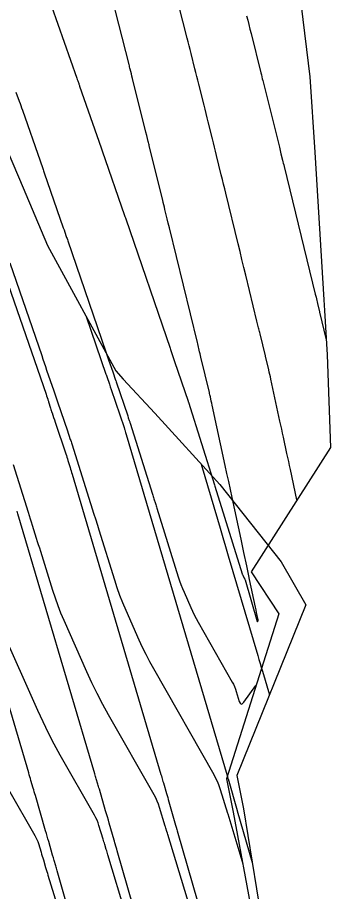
# Model space of a CAD drawing. Extents: x 954385 to 988206, y 1868364 to 1924553.
# Drawn here: x 957863.48 to 957878.33, y 1919816.22 to 1919857.64 of the extents above; entities that cross this region are included whole.
import ezdxf

# ---------------------------------------------------------------- set-up
doc = ezdxf.new("R2010")
doc.units = 0
for name, color, linetype in [('1', 7, 'Continuous'), ('Ex_Major Contours', 7, 'Continuous'), ('Ex_Minor Contours', 7, 'Continuous'), ('Perimeter', 7, 'Continuous')]:
    doc.layers.add(name, color=color, linetype=linetype)

msp = doc.modelspace()

# ---------------------------------------------------------------- linework, layer by layer
at = {"layer": '1'}
for points in [[(957845.213, 1919899.447), (957846.229, 1919896.789), (957848.704, 1919890.598), (957849.094, 1919889.63), (957851.185, 1919884.41), (957852.973, 1919879.813), (957853.512, 1919878.161), (957855.57, 1919871.813), (957856.234, 1919869.762), (957857.616, 1919865.464), (957859.448, 1919859.704), (957859.833, 1919859.181), (957862.289, 1919852.983), (957863.576, 1919849.977), (957864.912, 1919846.84), (957868.146, 1919840.9), (957868.505, 1919840.508), (957869.999, 1919838.882), (957873.079, 1919835.511), (957875.987, 1919831.845), (957877.16, 1919829.804), (957873.893, 1919821.72), (957874.199, 1919820.14), (957875.028, 1919815.086)], [(957862.909, 1919845.399), (957864.841, 1919839.788), (957864.869, 1919839.706), (957864.922, 1919839.548), (957864.932, 1919839.52), (957864.941, 1919839.491), (957864.95, 1919839.462), (957864.959, 1919839.434), (957865.053, 1919839.122), (957865.07, 1919839.066), (957865.087, 1919839.011), (957865.105, 1919838.955), (957865.124, 1919838.9), (957865.198, 1919838.679), (957865.236, 1919838.569), (957865.273, 1919838.458), (957865.779, 1919836.963), (957865.806, 1919836.884), (957865.832, 1919836.804), (957865.857, 1919836.723), (957865.881, 1919836.643), (957865.977, 1919836.321), (957866.001, 1919836.24), (957866.025, 1919836.16), (957866.049, 1919836.079), (957866.072, 1919835.999), (957870.289, 1919821.763), (957870.309, 1919821.697), (957870.328, 1919821.632), (957870.366, 1919821.502), (957870.385, 1919821.436), (957870.405, 1919821.371), (957870.553, 1919820.861), (957870.581, 1919820.765), (957870.609, 1919820.669), (957870.637, 1919820.574), (957870.665, 1919820.478), (957870.988, 1919819.362), (957871.014, 1919819.273), (957871.046, 1919819.162), (957871.065, 1919819.095), (957872.28, 1919814.872)], [(957866.744, 1919843.475), (957867.684, 1919840.743), (957867.697, 1919840.707), (957867.701, 1919840.695), (957867.713, 1919840.652), (957867.719, 1919840.636), (957867.724, 1919840.619), (957867.844, 1919840.264), (957867.886, 1919840.141), (957867.928, 1919840.017), (957868.538, 1919838.217), (957868.547, 1919838.19), (957868.556, 1919838.162), (957868.564, 1919838.134), (957868.573, 1919838.107), (957868.614, 1919837.967), (957868.639, 1919837.883), (957873.425, 1919821.725), (957873.44, 1919821.674), (957873.467, 1919821.583), (957873.474, 1919821.558), (957873.907, 1919820.065), (957873.913, 1919820.045), (957874.615, 1919817.602)], [(957872.194, 1919836.479), (957872.969, 1919833.868), (957873.098, 1919833.433), (957873.227, 1919832.998), (957873.356, 1919832.563), (957873.485, 1919832.128), (957874.881, 1919827.409), (957874.937, 1919827.222), (957874.992, 1919827.034), (957875.048, 1919826.847), (957875.103, 1919826.66), (957875.435, 1919825.535)], [(957869.227, 1919814.635), (957868.218, 1919818.145), (957868.194, 1919818.23), (957868.169, 1919818.315), (957868.108, 1919818.528), (957868.083, 1919818.613), (957868.071, 1919818.655), (957867.838, 1919819.459), (957867.795, 1919819.608), (957867.752, 1919819.756), (957867.709, 1919819.904), (957867.665, 1919820.052), (957867.369, 1919821.068), (957867.351, 1919821.129), (957867.333, 1919821.19), (957867.315, 1919821.251), (957867.297, 1919821.312), (957867.225, 1919821.556), (957867.207, 1919821.617), (957867.189, 1919821.678), (957867.171, 1919821.739), (957867.153, 1919821.8), (957863.506, 1919834.114), (957863.466, 1919834.247)], [(957866.175, 1919814.397), (957865.371, 1919817.195), (957865.353, 1919817.258), (957865.335, 1919817.321), (957865.317, 1919817.383), (957865.299, 1919817.446), (957865.226, 1919817.697), (957865.19, 1919817.823), (957865.153, 1919817.948), (957864.968, 1919818.587), (957864.931, 1919818.715), (957864.894, 1919818.842), (957864.857, 1919818.969), (957864.82, 1919819.097), (957864.333, 1919820.765), (957864.307, 1919820.854), (957864.281, 1919820.944), (957864.255, 1919821.033), (957864.228, 1919821.123), (957864.123, 1919821.48), (957864.097, 1919821.569), (957864.07, 1919821.659), (957864.044, 1919821.748), (957864.017, 1919821.838), (957860.939, 1919832.229)]]:
    msp.add_lwpolyline(points, dxfattribs=at)
at = {"layer": 'Ex_Major Contours'}
msp.add_lwpolyline([(957868.641, 1919815.091), (957867.774, 1919817.962), (957867.755, 1919818.023), (957867.736, 1919818.085), (957867.718, 1919818.146), (957867.699, 1919818.208), (957867.624, 1919818.453), (957867.606, 1919818.514), (957867.587, 1919818.576), (957867.568, 1919818.637), (957867.55, 1919818.699), (957867.352, 1919819.346), (957867.309, 1919819.473), (957867.259, 1919819.597), (957867.203, 1919819.718), (957867.14, 1919819.836), (957865.515, 1919822.686), (957865.228, 1919823.203), (957864.955, 1919823.727), (957864.696, 1919824.258), (957864.449, 1919824.795), (957862.733, 1919828.669)], dxfattribs=at)
at = {"layer": 'Ex_Minor Contours'}
for points in [[(957864.19, 1919860.75), (957866.297, 1919854.768), (957866.319, 1919854.704), (957866.342, 1919854.64), (957866.388, 1919854.511), (957866.399, 1919854.479), (957866.41, 1919854.446), (957866.422, 1919854.414), (957866.433, 1919854.382), (957867.451, 1919851.465), (957867.486, 1919851.367), (957867.5, 1919851.325), (957868.566, 1919848.253), (957868.583, 1919848.203), (957868.605, 1919848.14), (957868.618, 1919848.102), (957870.721, 1919841.968), (957870.745, 1919841.9), (957870.792, 1919841.764), (957870.936, 1919841.345), (957870.94, 1919841.333), (957871.574, 1919839.463), (957871.587, 1919839.424), (957871.592, 1919839.411), (957872.827, 1919835.491), (957872.849, 1919835.422), (957874.141, 1919831.279), (957874.143, 1919831.27), (957874.146, 1919831.262), (957874.15, 1919831.253), (957874.153, 1919831.245), (957874.168, 1919831.211), (957874.172, 1919831.203), (957874.176, 1919831.195), (957874.18, 1919831.186), (957874.185, 1919831.178), (957874.243, 1919831.076), (957874.254, 1919831.056), (957874.264, 1919831.035), (957874.272, 1919831.014), (957874.279, 1919830.992), (957874.853, 1919829.021), (957874.856, 1919829.013), (957874.861, 1919829.009), (957874.866, 1919829.011), (957874.872, 1919829.017), (957874.897, 1919829.052), (957874.902, 1919829.061), (957874.906, 1919829.07), (957874.907, 1919829.08), (957874.905, 1919829.09), (957874.83, 1919829.446), (957874.803, 1919829.572), (957874.777, 1919829.698), (957874.497, 1919831.013), (957874.463, 1919831.173), (957874.429, 1919831.332), (957874.395, 1919831.491), (957874.361, 1919831.651), (957874.225, 1919832.288), (957874.191, 1919832.448), (957874.157, 1919832.607), (957874.123, 1919832.766), (957874.089, 1919832.926), (957873.667, 1919834.892), (957873.586, 1919835.272), (957873.504, 1919835.653), (957873.421, 1919836.034), (957873.339, 1919836.414), (957872.722, 1919839.265), (957872.7, 1919839.365), (957872.678, 1919839.465), (957872.635, 1919839.665), (957872.624, 1919839.715), (957872.613, 1919839.765), (957872.601, 1919839.815), (957872.589, 1919839.864), (957872.183, 1919841.548), (957872.148, 1919841.694), (957872.136, 1919841.743), (957872.124, 1919841.792), (957872.034, 1919842.169), (957872.019, 1919842.232), (957870.693, 1919847.666), (957870.64, 1919847.885), (957870.586, 1919848.104), (957870.48, 1919848.541), (957870.453, 1919848.65), (957870.426, 1919848.759), (957870.399, 1919848.869), (957870.372, 1919848.978), (957869.737, 1919851.55), (957869.724, 1919851.605), (957869.71, 1919851.659), (957869.697, 1919851.714), (957869.683, 1919851.768), (957869.615, 1919852.041), (957869.575, 1919852.204), (957868.941, 1919854.752), (957868.914, 1919854.861), (957868.886, 1919854.97), (957868.832, 1919855.188), (957868.818, 1919855.242), (957868.805, 1919855.297), (957868.791, 1919855.351), (957868.777, 1919855.405), (957867.477, 1919860.549)], [(957876.742, 1919834.775), (957876.432, 1919836.222), (957876.391, 1919836.412), (957876.35, 1919836.603), (957876.309, 1919836.794), (957876.268, 1919836.984), (957876.103, 1919837.746), (957876.061, 1919837.937), (957876.02, 1919838.127), (957875.979, 1919838.318), (957875.937, 1919838.508), (957875.503, 1919840.507), (957875.479, 1919840.617), (957875.454, 1919840.726), (957875.429, 1919840.835), (957875.403, 1919840.944), (957875.245, 1919841.598), (957875.245, 1919841.599), (957874.99, 1919842.654), (957874.976, 1919842.71), (957874.963, 1919842.766), (957874.936, 1919842.878), (957874.922, 1919842.934), (957874.909, 1919842.991), (957874.876, 1919843.125), (957874.861, 1919843.189), (957874.845, 1919843.252), (957874.315, 1919845.426), (957874.224, 1919845.799), (957874.133, 1919846.172), (957874.042, 1919846.545), (957873.951, 1919846.918), (957873.367, 1919849.307), (957873.314, 1919849.526), (957873.26, 1919849.745), (957873.206, 1919849.965), (957873.152, 1919850.184), (957872.926, 1919851.1), (957872.877, 1919851.299), (957872.827, 1919851.498), (957872.778, 1919851.697), (957872.729, 1919851.896), (957872.531, 1919852.692), (957872.481, 1919852.891), (957872.432, 1919853.09), (957872.382, 1919853.289), (957872.333, 1919853.488), (957872.085, 1919854.483), (957872.04, 1919854.665), (957871.995, 1919854.847), (957871.949, 1919855.028), (957871.904, 1919855.21), (957871.722, 1919855.937), (957871.677, 1919856.118), (957871.631, 1919856.3), (957871.586, 1919856.482), (957871.54, 1919856.663), (957870.909, 1919859.156)], [(957874.352, 1919857.724), (957874.405, 1919857.514), (957874.458, 1919857.304), (957874.511, 1919857.093), (957874.563, 1919856.883), (957875.029, 1919855.019), (957875.053, 1919854.926), (957875.076, 1919854.833), (957875.099, 1919854.739), (957875.122, 1919854.646), (957875.215, 1919854.272), (957875.262, 1919854.085), (957875.308, 1919853.898), (957875.907, 1919851.488), (957875.926, 1919851.413), (957875.945, 1919851.337), (957875.964, 1919851.261), (957875.982, 1919851.186), (957876.057, 1919850.883), (957876.076, 1919850.807), (957876.094, 1919850.731), (957876.113, 1919850.656), (957876.132, 1919850.58), (957877.608, 1919844.535), (957877.645, 1919844.384), (957877.682, 1919844.232), (957877.7, 1919844.157), (957877.718, 1919844.081), (957877.812, 1919843.694), (957877.817, 1919843.672), (957878.133, 1919842.367)], [(957863.415, 1919854.108), (957863.567, 1919853.679), (957863.605, 1919853.571), (957863.642, 1919853.464), (957863.68, 1919853.356), (957863.718, 1919853.248), (957864.559, 1919850.839), (957864.684, 1919850.481), (957864.702, 1919850.43), (957864.72, 1919850.379), (957864.737, 1919850.327), (957864.755, 1919850.276), (957865.657, 1919847.678), (957865.692, 1919847.574), (957865.728, 1919847.471), (957865.8, 1919847.265), (957865.818, 1919847.214), (957865.836, 1919847.162), (957865.853, 1919847.111), (957865.871, 1919847.059), (957867.677, 1919841.793), (957867.709, 1919841.698), (957867.742, 1919841.604), (957867.774, 1919841.51), (957867.806, 1919841.416), (957868.001, 1919840.85), (957868.136, 1919840.458), (957868.146, 1919840.431), (957868.164, 1919840.376), (957868.714, 1919838.756), (957868.742, 1919838.673), (957868.789, 1919838.535), (957868.798, 1919838.507), (957868.808, 1919838.479), (957868.817, 1919838.451), (957868.826, 1919838.423), (957869.888, 1919835.053), (957869.905, 1919834.998), (957869.922, 1919834.943), (957869.94, 1919834.888), (957869.957, 1919834.833), (957870.026, 1919834.613), (957870.043, 1919834.558), (957870.06, 1919834.504), (957870.077, 1919834.449), (957870.095, 1919834.394), (957871.111, 1919831.135), (957871.172, 1919830.949), (957871.238, 1919830.764), (957871.31, 1919830.582), (957871.387, 1919830.401), (957871.705, 1919829.683), (957871.787, 1919829.505), (957871.873, 1919829.329), (957871.963, 1919829.155), (957872.059, 1919828.983), (957873.675, 1919826.149), (957873.732, 1919826.041), (957873.783, 1919825.93), (957873.827, 1919825.817), (957873.865, 1919825.701), (957874.002, 1919825.231), (957874.041, 1919825.14), (957874.089, 1919825.104), (957874.147, 1919825.121), (957874.215, 1919825.193), (957874.798, 1919825.983)], [(957863.124, 1919846.016), (957864.633, 1919841.617), (957864.691, 1919841.445), (957864.75, 1919841.274), (957864.809, 1919841.103), (957864.868, 1919840.931), (957865.207, 1919839.948), (957865.253, 1919839.813), (957865.338, 1919839.568), (957865.355, 1919839.519), (957865.384, 1919839.431), (957865.389, 1919839.419), (957865.853, 1919838.05), (957865.888, 1919837.948), (957865.922, 1919837.846), (957865.992, 1919837.641), (957866.009, 1919837.59), (957866.026, 1919837.539), (957866.043, 1919837.487), (957866.059, 1919837.436), (957866.949, 1919834.614), (957866.981, 1919834.51), (957867.014, 1919834.406), (957867.047, 1919834.302), (957867.079, 1919834.198), (957867.21, 1919833.782), (957867.243, 1919833.678), (957867.275, 1919833.574), (957867.308, 1919833.47), (957867.34, 1919833.366), (957868.081, 1919830.991), (957868.2, 1919830.627), (957868.33, 1919830.267), (957868.469, 1919829.91), (957868.62, 1919829.558), (957869.241, 1919828.155), (957869.401, 1919827.807), (957869.57, 1919827.463), (957869.747, 1919827.123), (957869.932, 1919826.788), (957872.792, 1919821.772), (957872.885, 1919821.599), (957872.967, 1919821.422), (957873.04, 1919821.24), (957873.102, 1919821.054), (957873.447, 1919819.928), (957873.456, 1919819.898), (957874.172, 1919817.529)], [(957871.795, 1919815.025), (957870.615, 1919818.93), (957870.595, 1919818.994), (957870.576, 1919819.058), (957870.527, 1919819.218), (957870.507, 1919819.283), (957870.498, 1919819.315), (957870.227, 1919820.2), (957870.174, 1919820.357), (957870.113, 1919820.509), (957870.044, 1919820.659), (957869.966, 1919820.804), (957867.806, 1919824.592), (957867.53, 1919825.091), (957867.266, 1919825.597), (957867.016, 1919826.109), (957866.778, 1919826.627), (957865.697, 1919829.067), (957865.549, 1919829.414), (957865.411, 1919829.766), (957865.283, 1919830.121), (957865.165, 1919830.48), (957864.586, 1919832.338), (957864.538, 1919832.491), (957864.49, 1919832.644), (957864.442, 1919832.797), (957864.394, 1919832.951), (957864.202, 1919833.564), (957864.154, 1919833.717), (957864.106, 1919833.87), (957864.058, 1919834.023), (957864.009, 1919834.176), (957863.293, 1919836.448)], [(957863.067, 1919821.055), (957864.314, 1919818.868), (957864.362, 1919818.778), (957864.405, 1919818.685), (957864.443, 1919818.59), (957864.476, 1919818.492), (957864.601, 1919818.082), (957864.629, 1919817.992), (957864.657, 1919817.901), (957864.684, 1919817.81), (957864.712, 1919817.72), (957864.822, 1919817.357), (957864.85, 1919817.266), (957864.877, 1919817.175), (957864.905, 1919817.085), (957864.932, 1919816.994), (957865.488, 1919815.157)]]:
    msp.add_lwpolyline(points, dxfattribs=at)
at = {"layer": 'Perimeter'}
msp.add_lwpolyline([(957863.846, 1919903.939), (957865.643, 1919897.349), (957865.903, 1919896.309), (957867.502, 1919890.793), (957869.007, 1919885.998), (957869.532, 1919884.311), (957871.531, 1919877.824), (957872.171, 1919875.727), (957873.481, 1919871.325), (957875.081, 1919865.377), (957875.244, 1919864.763), (957876.943, 1919858.186), (957877.359, 1919854.822), (957877.591, 1919851.252), (957878.021, 1919844.266), (957878.052, 1919843.757), (957878.175, 1919841.647), (957878.175, 1919841.646), (957878.334, 1919837.265), (957874.57, 1919831.378), (957875.878, 1919829.385), (957873.393, 1919821.56), (957873.72, 1919819.988), (957874.643, 1919814.965)], dxfattribs=at)

doc.saveas('drawing.dxf')
